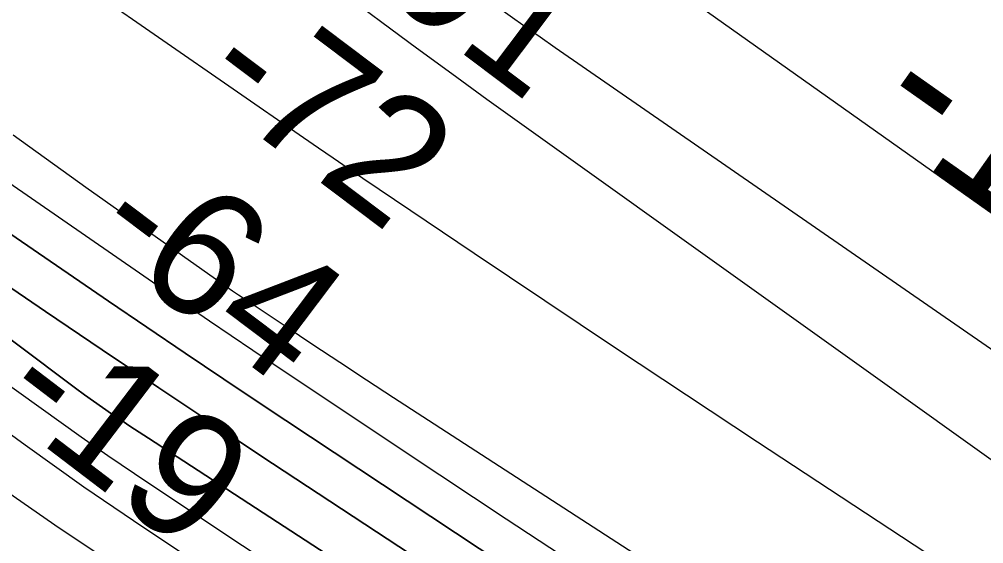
# Model space of a CAD drawing. Extents: x 3823584 to 3861785, y 301729 to 327625.
# Drawn here: x 3839018 to 3839530, y 323219 to 323498 of the extents above; entities that cross this region are included whole.
import ezdxf

# ---------------------------------------------------------------- set-up
doc = ezdxf.new("R2010")
doc.units = 0
for name, color, linetype in [('V-RIVR-EDGE', 7, 'Continuous'), ('V-RIVR-RANG', 7, 'Continuous'), ('V-TOPO-DPTH', 7, 'Continuous'), ('V-TOPO-MAJR', 7, 'Continuous'), ('V-TOPO-MAJR-IDEN', 7, 'Continuous'), ('V-TOPO-MINR', 7, 'Continuous')]:
    doc.layers.add(name, color=color, linetype=linetype)

msp = doc.modelspace()

# ---------------------------------------------------------------- linework, layer by layer
at = {"layer": 'V-RIVR-EDGE'}
msp.add_spline([(3836304.38, 325474.18), (3836346.41, 325438.32), (3836389.41, 325406.07), (3836417.64, 325385.43), (3836442.67, 325366.73), (3836470.25, 325340.95), (3836497.82, 325313.88), (3836554.9, 325258.45), (3836598.51, 325215.91), (3836636.36, 325181.1), (3836681.26, 325139.85), (3836737.07, 325093.42), (3836790.94, 325041.22), (3836840.33, 324993.52), (3836889.07, 324947.12), (3836934.61, 324907.14), (3836980.81, 324871.03), (3837015.47, 324849.09), (3837040.49, 324829.1), (3837085.39, 324787.2), (3837143.76, 324734.34), (3837181.61, 324700.82), (3837223.29, 324659.57), (3837272.05, 324619.59), (3837314.38, 324579.63), (3837346.45, 324546.76), (3837364.4, 324527.43), (3837395.83, 324500.35), (3837442.02, 324462.31), (3837492.71, 324422.97), (3837554.31, 324372.67), (3837573.56, 324361.05), (3837583.2, 324359.1), (3837596.69, 324352.64), (3837621.08, 324337.79), (3837648.03, 324319.73), (3837677.54, 324292.01), (3837718.58, 324249.48), (3837753.85, 324214.68), (3837781.43, 324188.89), (3837800.05, 324179.85), (3837819.95, 324170.8), (3837850.72, 324134.08), (3837874.45, 324110.23), (3837909.07, 324073.5), (3837941.78, 324040.64), (3837989.87, 323991.66), (3838022.58, 323960.72), (3838034.12, 323947.83), (3838046.3, 323933.66), (3838066.83, 323916.25), (3838089.91, 323892.41), (3838140.59, 323849.21), (3838186.14, 323811.17), (3838215.65, 323785.38), (3838265.68, 323736.4), (3838297.1, 323707.39), (3838336.87, 323671.94), (3838359.95, 323645.52), (3838385.62, 323627.46), (3838404.24, 323615.84), (3838421.56, 323601.65), (3838441.44, 323582.32), (3838460.05, 323567.49), (3838468.4, 323563.61), (3838484.45, 323555.21), (3838548.59, 323496.55), (3838595.44, 323464.29), (3838649.98, 323422.37), (3838701.3, 323379.82), (3838749.43, 323345.62), (3838798.22, 323317.86), (3838856.62, 323274.64), (3838932.99, 323221.74), (3838989.47, 323184.31), (3839037.6, 323150.12), (3839068.42, 323134.62), (3839093.42, 323104.98), (3839110.73, 323086.94), (3839122.93, 323081.12), (3839143.46, 323065.64), (3839172.34, 323044.36), (3839190.96, 323032.74), (3839215.99, 323015.96), (3839242.32, 323006.26), (3839316.8, 322969.43), (3839341.84, 322955.87), (3839371.38, 322944.22), (3839391.29, 322935.81), (3839417.61, 322920.32), (3839461.26, 322894.5), (3839483.71, 322873.23), (3839520.3, 322851.28), (3839555.6, 322828.69), (3839599.9, 322806.72), (3839718.7, 322751.14), (3839768.14, 322726.59), (3839807.95, 322705.92), (3839836.85, 322696.21), (3839865.1, 322680.71), (3839887.57, 322667.8), (3839924.17, 322652.28), (3839969.76, 322630.31), (3840004.43, 322612.22), (3840037.82, 322597.35), (3840085.35, 322579.88), (3840108.46, 322565.68), (3840121.92, 322548.93), (3840123.18, 322539.92), (3840122.53, 322533.5), (3840118, 322521.29), (3840112.84, 322514.24), (3840095.47, 322509.14), (3840089.68, 322509.15), (3840085.17, 322504.66), (3840084.51, 322498.23), (3840085.78, 322491.8), (3840130.72, 322467.26), (3840169.89, 322448.52), (3840197.51, 322439.45), (3840209.08, 322437.5), (3840231.59, 322441.3), (3840246.39, 322448.98), (3840266.34, 322458.57), (3840273.43, 322466.27), (3840278.59, 322471.4), (3840288.9, 322480.37), (3840295.98, 322484.85), (3840301.77, 322484.84), (3840308.2, 322484.82), (3840320.4, 322479.01), (3840324.87, 322470), (3840326.78, 322461.63), (3840338.32, 322450.03), (3840344.74, 322444.88), (3840366.58, 322437.75), (3840385.84, 322428.06), (3840421.8, 322409.33), (3840466.1, 322385.43), (3840492.41, 322368.65), (3840506.53, 322357.04), (3840533.49, 322340.26), (3840559.18, 322331.2), (3840587.44, 322322.13), (3840611.85, 322311.78), (3840642.02, 322296.28), (3840678.62, 322276.26), (3840712.64, 322255.6), (3840733.18, 322242.05), (3840784.53, 322210.43), (3840835.89, 322183.3), (3840892.39, 322153.59), (3840923.85, 322139.37), (3840950.82, 322127.08), (3840989.33, 322099.99), (3841017.57, 322082.56), (3841061.24, 322062.52), (3841092.69, 322044.45), (3841151.1, 322005.09), (3841210.78, 321964.44), (3841240.29, 321939.29), (3841299.97, 321894.79), (3841335.89, 321862.55), (3841374.37, 321823.89), (3841411.57, 321789.72), (3841444.92, 321758.14), (3841469.94, 321736.22), (3841482.12, 321723.98), (3841496.22, 321704.66), (3841509.05, 321694.34), (3841523.18, 321687.23), (3841573.9, 321660.75), (3841623.97, 321631.69), (3841667.62, 321606.51), (3841696.52, 321593.59), (3841738.26, 321575.48), (3841787.07, 321556.72), (3841815.99, 321552.15), (3841851.33, 321544.99), (3841886.66, 321533.33), (3841930.32, 321511.36), (3841950.22, 321498.46), (3841977.18, 321482.96), (3841998.38, 321476.48), (3842052.99, 321463.49), (3842082.55, 321456.34), (3842109.52, 321444.7), (3842146.12, 321427.26), (3842196.2, 321402.06), (3842241.13, 321374.95), (3842288.63, 321345.26), (3842321.38, 321327.18), (3842366.94, 321295.56), (3842395.19, 321280.07), (3842429.22, 321264.55), (3842452.35, 321258.71), (3842470.97, 321249.66)], degree=3, dxfattribs=at)
at = {"layer": 'V-TOPO-DPTH'}
for points in [[(3840215, 322588.52), (3839872.45, 322772.34), (3839851.87, 322783.57), (3839831.39, 322794.99), (3839811.08, 322806.7), (3839790.87, 322818.6), (3839770.81, 322830.75), (3839750.85, 322843.06), (3839731.03, 322855.59), (3839711.31, 322868.28), (3839086.48, 323275.23), (3839081.57, 323278.44), (3839076.67, 323281.67), (3839071.78, 323284.93), (3839066.9, 323288.2), (3839062.06, 323291.51), (3839057.25, 323294.88), (3839052.5, 323298.32), (3839047.78, 323301.81), (3838448.68, 323752.1)], [(3840215, 322588.52), (3839872.45, 322772.34), (3839851.87, 322783.57), (3839831.39, 322794.99), (3839811.08, 322806.7), (3839790.87, 322818.6), (3839770.81, 322830.75), (3839750.85, 322843.06), (3839731.03, 322855.59), (3839711.31, 322868.28), (3839086.48, 323275.23), (3839081.57, 323278.44), (3839076.67, 323281.67), (3839071.78, 323284.93), (3839066.9, 323288.2), (3839062.06, 323291.51), (3839057.25, 323294.88), (3839052.5, 323298.32), (3839047.78, 323301.81), (3838448.68, 323752.1)], [(3838539.86, 323623.68), (3839021.06, 323271.76), (3839036.61, 323260.55), (3839052.25, 323249.48), (3839068.05, 323238.62), (3839083.94, 323227.91), (3839194.6, 323154.41), (3839266.1, 323107.35), (3839337.85, 323060.69), (3839410, 323014.64), (3839482.4, 322968.99), (3839791.6, 322775.85), (3839800.89, 322770.12), (3839810.22, 322764.45), (3839819.61, 322758.87), (3839829.03, 322753.37), (3839898.99, 322712.98), (3839943.72, 322687.9), (3839988.85, 322663.58), (3840034.58, 322640.41), (3840080.71, 322618.01)], [(3838539.86, 323623.68), (3839021.06, 323271.76), (3839036.61, 323260.55), (3839052.25, 323249.48), (3839068.05, 323238.62), (3839083.94, 323227.91), (3839194.6, 323154.41), (3839266.1, 323107.35), (3839337.85, 323060.69), (3839410, 323014.64), (3839482.4, 322968.99), (3839791.6, 322775.85), (3839800.89, 322770.12), (3839810.22, 322764.45), (3839819.61, 322758.87), (3839829.03, 322753.37), (3839898.99, 322712.98), (3839943.72, 322687.9), (3839988.85, 322663.58), (3840034.58, 322640.41), (3840080.71, 322618.01)], [(3838791.52, 323535.86), (3839065.19, 323348), (3839085.53, 323334.11), (3839105.91, 323320.28), (3839126.37, 323306.55), (3839146.86, 323292.89), (3839287.46, 323199.64), (3839378.52, 323139.77), (3839469.89, 323080.38), (3839561.74, 323021.71), (3839653.89, 322963.53), (3839828.97, 322853.97), (3839844.18, 322844.61), (3839859.47, 322835.39), (3839874.9, 322826.4), (3839890.41, 322817.56), (3839989.95, 322761.78), (3840055.51, 322725.56)], [(3840055.51, 322725.56), (3839989.95, 322761.78), (3839890.41, 322817.56), (3839874.9, 322826.4), (3839859.47, 322835.39), (3839844.18, 322844.61), (3839828.97, 322853.97), (3839653.89, 322963.53), (3839561.74, 323021.71), (3839469.89, 323080.38), (3839378.52, 323139.77), (3839287.46, 323199.64), (3839146.86, 323292.89), (3839126.37, 323306.55), (3839105.91, 323320.28), (3839085.53, 323334.11), (3839065.19, 323348), (3838791.52, 323535.86)], [(3838977.6, 323379.38), (3839031.93, 323342.4), (3839061.92, 323322.1), (3839091.97, 323301.89), (3839122.12, 323281.82), (3839152.33, 323261.85), (3839494.03, 323037.12), (3839552.1, 322999.32), (3839610.42, 322961.91), (3839669.09, 322925.06), (3839728, 322888.59), (3839796.21, 322846.83), (3839821.31, 322831.7), (3839846.54, 322816.82), (3839872, 322802.31), (3839897.59, 322788.03), (3840046.47, 322706.37)], [(3840046.47, 322706.37), (3839897.59, 322788.03), (3839872, 322802.31), (3839846.54, 322816.82), (3839821.31, 322831.7), (3839796.21, 322846.83), (3839728, 322888.59), (3839669.09, 322925.06), (3839610.42, 322961.91), (3839552.1, 322999.32), (3839494.03, 323037.12), (3839152.33, 323261.85), (3839122.12, 323281.82), (3839091.97, 323301.89), (3839061.92, 323322.1), (3839031.93, 323342.4), (3838977.6, 323379.38)]]:
    msp.add_lwpolyline(points, dxfattribs=at)
at = {"layer": 'V-TOPO-MAJR'}
for points in [[(3838613.26, 324028.04), (3838622.5, 324021.07), (3838631.81, 324014.19), (3838752.51, 323926.07), (3838822.64, 323875.8), (3838893.33, 323826.35), (3838964.85, 323778.12), (3839036.95, 323730.72), (3839242.36, 323598.18), (3839267.15, 323581.94), (3839291.81, 323565.49), (3839316.25, 323548.72), (3839340.54, 323531.74), (3839531.52, 323396.3), (3839611.58, 323339.84), (3839691.82, 323283.66), (3839772.35, 323227.88), (3839853.08, 323172.38), (3839964.66, 323096.08), (3839989.91, 323079.21), (3840015.39, 323062.71), (3840041.23, 323046.77), (3840067.29, 323031.19)], [(3838491.53, 323771.23), (3839096.12, 323353.07), (3839107.51, 323345.23), (3839118.92, 323337.43), (3839130.37, 323329.69), (3839141.85, 323321.98), (3839223.65, 323267.34), (3839276.15, 323232.5), (3839328.8, 323197.88), (3839381.66, 323163.59), (3839434.66, 323129.51), (3839856.97, 322859.82), (3839863.75, 322855.55), (3839870.58, 322851.35), (3839877.47, 322847.25), (3839884.4, 322843.22), (3839933.89, 322814.85), (3839965.75, 322796.98), (3839997.82, 322779.51), (3840030.21, 322762.63), (3840062.82, 322746.15)]]:
    msp.add_lwpolyline(points, dxfattribs=at)
at = {"layer": 'V-TOPO-MINR'}
for points in [[(3838555.84, 324037.49), (3838575.92, 324021.87), (3838596.08, 324006.36), (3838616.36, 323991.01), (3838636.71, 323975.75), (3839193.51, 323561.52), (3839203.67, 323553.98), (3839213.84, 323546.45), (3839224.03, 323538.95), (3839234.22, 323531.46), (3839252.33, 323518.19), (3839254.64, 323516.51), (3839256.95, 323514.83), (3839270.42, 323505.09), (3839278.34, 323499.4), (3839286.27, 323493.75), (3839294.24, 323488.15), (3839302.24, 323482.58), (3839964.08, 323024.77), (3839972.37, 323019.14), (3839980.72, 323013.61), (3839989.17, 323008.24), (3839997.68, 323002.96), (3840082.33, 322951.49)], [(3838810.49, 323799.71), (3839191.78, 323509.93), (3839210.2, 323496.06), (3839228.7, 323482.29), (3839247.32, 323468.69), (3839266.02, 323455.19), (3839584.26, 323227.6), (3839645.42, 323184.5), (3839706.97, 323141.97), (3839769.11, 323100.3), (3839831.63, 323059.21), (3839904.81, 323011.83), (3839931.16, 322995.05), (3839957.67, 322978.53), (3839984.43, 322962.4), (3840011.34, 322946.54), (3840303.67, 322777.18)], [(3838448.68, 323752.1), (3839047.78, 323301.81), (3839052.5, 323298.32), (3839057.25, 323294.88), (3839062.06, 323291.51), (3839066.9, 323288.2), (3839071.78, 323284.93), (3839076.67, 323281.67), (3839081.57, 323278.44), (3839086.48, 323275.23), (3839711.31, 322868.28), (3839731.03, 322855.59), (3839750.85, 322843.06), (3839770.81, 322830.75), (3839790.87, 322818.6), (3839811.08, 322806.7), (3839831.39, 322794.99), (3839851.87, 322783.57), (3839872.45, 322772.34), (3840215, 322588.52)], [(3838720.8, 323744.85), (3839168.79, 323434.74), (3839176.63, 323429.33), (3839184.49, 323423.95), (3839192.36, 323418.59), (3839200.25, 323413.25), (3839259.28, 323373.43), (3839296.73, 323348.26), (3839334.24, 323323.17), (3839371.84, 323298.22), (3839409.5, 323273.36), (3839913.33, 322941.98), (3839920.3, 322937.47), (3839927.33, 322933.05), (3839934.43, 322928.75), (3839941.58, 322924.53), (3839995.31, 322893.42), (3840029.4, 322873.79), (3840063.56, 322854.27)], [(3838539.86, 323623.68), (3839021.06, 323271.76), (3839036.61, 323260.55), (3839052.25, 323249.48), (3839068.05, 323238.62), (3839083.94, 323227.91), (3839194.6, 323154.41), (3839266.1, 323107.35), (3839337.85, 323060.69), (3839410, 323014.64), (3839482.4, 322968.99), (3839791.6, 322775.85), (3839800.89, 322770.12), (3839810.22, 322764.45), (3839819.61, 322758.87), (3839829.03, 322753.37), (3839898.99, 322712.98), (3839943.72, 322687.9), (3839988.85, 322663.58), (3840034.58, 322640.41), (3840080.71, 322618.01)], [(3838791.52, 323535.86), (3839065.19, 323348), (3839085.53, 323334.11), (3839105.91, 323320.28), (3839126.37, 323306.55), (3839146.86, 323292.89), (3839287.46, 323199.64), (3839378.52, 323139.77), (3839469.89, 323080.38), (3839561.74, 323021.71), (3839653.89, 322963.53), (3839828.97, 322853.97), (3839844.18, 322844.61), (3839859.47, 322835.39), (3839874.9, 322826.4), (3839890.41, 322817.56), (3839989.95, 322761.78), (3840055.51, 322725.56)], [(3839014.63, 323436.21), (3839053.3, 323408.43), (3839124.96, 323357.74), (3839128.02, 323355.6), (3839131.08, 323353.47), (3839134.16, 323351.37), (3839137.26, 323349.29), (3839159.45, 323334.45), (3839173.66, 323324.98), (3839187.91, 323315.56), (3839202.19, 323306.2), (3839216.51, 323296.88), (3839646.66, 323018.13)], [(3838909.05, 323377.5), (3839050.79, 323275.99), (3839057.8, 323271.01), (3839064.85, 323266.09), (3839071.95, 323261.24), (3839079.08, 323256.43), (3839129.6, 323222.76), (3839162.09, 323201.27), (3839194.69, 323179.95), (3839227.44, 323158.86), (3839260.3, 323137.94), (3839800.98, 322796.37), (3839804.34, 322794.24), (3839807.68, 322792.11), (3839811.03, 322789.97), (3839814.37, 322787.82), (3839820.19, 322784.06), (3839821.47, 322783.26), (3839822.78, 322782.5), (3839823.22, 322782.26), (3839823.66, 322782.02), (3840661.34, 322331.41)], [(3838977.6, 323379.38), (3839031.93, 323342.4), (3839061.92, 323322.1), (3839091.97, 323301.89), (3839122.12, 323281.82), (3839152.33, 323261.85), (3839494.03, 323037.12), (3839552.1, 322999.32), (3839610.42, 322961.91), (3839669.09, 322925.06), (3839728, 322888.59), (3839796.21, 322846.83), (3839821.31, 322831.7), (3839846.54, 322816.82), (3839872, 322802.31), (3839897.59, 322788.03), (3840046.47, 322706.37)], [(3839010.57, 323247.44), (3839036.89, 323229.24), (3839063.46, 323211.39), (3839090.18, 323193.78), (3839317.97, 323045.81), (3839397.16, 322994.74), (3839476.59, 322944.02), (3839556.34, 322893.82), (3839636.32, 322843.98), (3839757.88, 322768.78), (3839777.3, 322756.9), (3839796.8, 322745.15), (3839816.42, 322733.6), (3839836.11, 322722.18), (3840388.34, 322444.28)]]:
    msp.add_lwpolyline(points, dxfattribs=at)

# ---------------------------------------------------------------- texts
at = {"layer": 'V-RIVR-RANG'}
for s, rotation, p in [('-91', 322.9854, (3839184.8, 323530.77)), ('-72', 322.9854, (3839110.71, 323461.4)), ('-64', 322.9854, (3839053.05, 323379.63)), ('-19', 322.6983, (3839003.66, 323292.04))]:
    msp.add_text(s, height=67, rotation=rotation, dxfattribs=at).set_placement(p)
at = {"layer": 'V-TOPO-MAJR-IDEN'}
msp.add_text('-100', height=83, rotation=324.8054, dxfattribs=at).set_placement((3839465.58, 323442.81))

doc.saveas('drawing.dxf')
